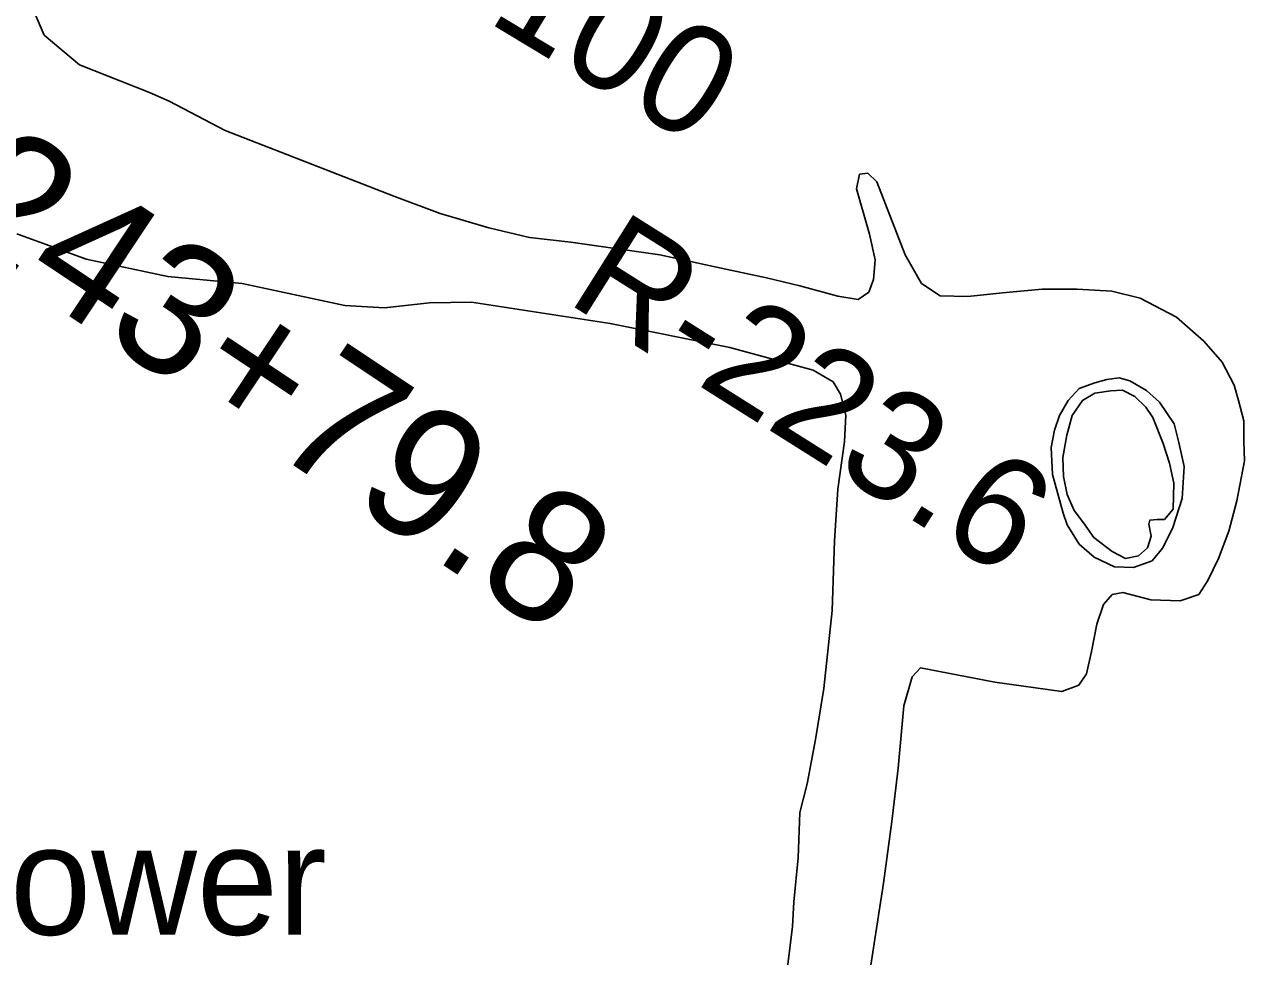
# Model space of a CAD drawing. Extents: x 3297735 to 3335592, y 670436 to 695807.
# Drawn here: x 3314883 to 3315810, y 680945 to 681653 of the extents above; entities that cross this region are included whole.
import ezdxf

# ---------------------------------------------------------------- set-up
doc = ezdxf.new("R2010")
doc.units = 0
for name, color, linetype in [('V-RIVR-RANG-IDEN', 7, 'Continuous'), ('V-ROAD-CNTR', 7, 'Continuous'), ('V-SITE-VEGE', 7, 'Continuous'), ('V-SURV-IDEN', 7, 'Continuous'), ('V-TOPO-SHOR', 7, 'Continuous'), ('V-TOPO-TOWR-IDEN', 7, 'Continuous')]:
    doc.layers.add(name, color=color, linetype=linetype)

msp = doc.modelspace()

# ---------------------------------------------------------------- linework, layer by layer
at = {"layer": 'V-ROAD-CNTR'}
msp.add_spline([(3315498.43, 682865.39), (3314901.76, 681854.36), (3314773.19, 681638.15), (3314602.7, 681364.43), (3314477.51, 681178.93), (3314300.96, 680916.57)], degree=3, dxfattribs=at)
at = {"layer": 'V-SITE-VEGE'}
for p, q in [((3314886.96, 681671.45), (3314898.55, 681644.92)), ((3314898.55, 681644.92), (3314925.36, 681622.43)), ((3314925.36, 681622.43), (3314978.41, 681601.34)), ((3314978.41, 681601.34), (3314993.35, 681594.81)), ((3314993.35, 681594.81), (3315035.83, 681572.45)), ((3315035.83, 681572.45), (3315163.91, 681522.62)), ((3315515.52, 681528.32), (3315517.78, 681539.3)), ((3315517.78, 681539.3), (3315524.04, 681540.14)), ((3315524.04, 681540.14), (3315530.75, 681533.54)), ((3315525.21, 681493.94), (3315515.52, 681528.32)), ((3315530.75, 681533.54), (3315552.37, 681478.11)), ((3315163.91, 681522.62), (3315199.26, 681509.6)), ((3315199.26, 681509.6), (3315236.17, 681498.56)), ((3315236.17, 681498.56), (3315267.16, 681491.38)), ((3314900.07, 681485.98), (3314877.68, 681494.01)), ((3315267.16, 681491.38), (3315298.52, 681487.73)), ((3315529.68, 681474.39), (3315525.21, 681493.94)), ((3314930.32, 681474.87), (3314900.07, 681485.98)), ((3315298.52, 681487.73), (3315365.96, 681478.11)), ((3314992.3, 681461.69), (3314930.32, 681474.87)), ((3315365.96, 681478.11), (3315412.65, 681467.93)), ((3315528.24, 681459.5), (3315529.68, 681474.39)), ((3315552.37, 681478.11), (3315564.69, 681456.29)), ((3315048.74, 681456.29), (3314992.3, 681461.69)), ((3315412.65, 681467.93), (3315447.17, 681460.78)), ((3315126.81, 681439.71), (3315048.74, 681456.29)), ((3315447.17, 681460.78), (3315472.28, 681454.72)), ((3315472.28, 681454.72), (3315501.33, 681446.74)), ((3315524.8, 681449.68), (3315528.24, 681459.5)), ((3315564.69, 681456.29), (3315578.87, 681447.01)), ((3315501.33, 681446.74), (3315516.62, 681444.13)), ((3315516.62, 681444.13), (3315524.8, 681449.68)), ((3315578.87, 681447.01), (3315600.02, 681446.4)), ((3315600.02, 681446.4), (3315626.23, 681449.36)), ((3315626.23, 681449.36), (3315656.36, 681451.96)), ((3315656.36, 681451.96), (3315682.99, 681452.19)), ((3315682.99, 681452.19), (3315709.24, 681450.45)), ((3315709.24, 681450.45), (3315730.82, 681445.15)), ((3315730.82, 681445.15), (3315758.36, 681430.89)), ((3315156.98, 681438.01), (3315126.81, 681439.71)), ((3315191.01, 681441.82), (3315156.98, 681438.01)), ((3315223.12, 681442.09), (3315191.01, 681441.82)), ((3315328.21, 681426.13), (3315223.12, 681442.09)), ((3315419.21, 681407.71), (3315328.21, 681426.13)), ((3315758.36, 681430.89), (3315779.26, 681412.66)), ((3315482.41, 681390.62), (3315419.21, 681407.71)), ((3315779.26, 681412.66), (3315793.1, 681396.72)), ((3315793.1, 681396.72), (3315802.26, 681379.18)), ((3315497.75, 681381.74), (3315482.41, 681390.62)), ((3315503.31, 681372.39), (3315497.75, 681381.74)), ((3315696.51, 681381.03), (3315684.41, 681376.62)), ((3315705.5, 681383.46), (3315696.51, 681381.03)), ((3315714.88, 681384.71), (3315705.5, 681383.46)), ((3315723.13, 681382.43), (3315714.88, 681384.71)), ((3315735.72, 681375.09), (3315723.13, 681382.43)), ((3315802.26, 681379.18), (3315805.49, 681367.46)), ((3315507.37, 681356.37), (3315503.31, 681372.39)), ((3315684.41, 681376.62), (3315676.25, 681367.54)), ((3315745.58, 681366.17), (3315735.72, 681375.09)), ((3315676.25, 681367.54), (3315669.7, 681356.13)), ((3315756.69, 681349.81), (3315745.58, 681366.17)), ((3315805.49, 681367.46), (3315809.53, 681352.22)), ((3315506.36, 681336.39), (3315507.37, 681356.37)), ((3315669.7, 681356.13), (3315665.87, 681345.14)), ((3315809.53, 681352.22), (3315809.66, 681336.95)), ((3315665.87, 681345.14), (3315663.24, 681331.8)), ((3315760.33, 681335.75), (3315756.69, 681349.81)), ((3315501.18, 681300.31), (3315506.36, 681336.39)), ((3315663.24, 681331.8), (3315664.2, 681311.44)), ((3315764.4, 681317.38), (3315760.33, 681335.75)), ((3315809.66, 681336.95), (3315810.18, 681321.68)), ((3315762.65, 681293.08), (3315764.4, 681317.38)), ((3315810.18, 681321.68), (3315804.17, 681291.47)), ((3315664.2, 681311.44), (3315672.28, 681282.14)), ((3315498.77, 681261.06), (3315501.18, 681300.31)), ((3315755.78, 681271.09), (3315762.65, 681293.08)), ((3315804.17, 681291.47), (3315798.1, 681268.32)), ((3315672.28, 681282.14), (3315675.48, 681273.16)), ((3315675.48, 681273.16), (3315684.62, 681258.36)), ((3315748.08, 681255.76), (3315755.78, 681271.09)), ((3315798.1, 681268.32), (3315790.44, 681247.5)), ((3315496.86, 681208.18), (3315498.77, 681261.06)), ((3315684.62, 681258.36), (3315696.05, 681248.66)), ((3315696.05, 681248.66), (3315711.39, 681241.35)), ((3315739.94, 681245.9), (3315748.08, 681255.76)), ((3315711.39, 681241.35), (3315725.88, 681240.69)), ((3315725.88, 681240.69), (3315739.94, 681245.9)), ((3315790.44, 681247.5), (3315782.36, 681230.98)), ((3315782.36, 681230.98), (3315775.4, 681220.35)), ((3315717.82, 681221.83), (3315709.61, 681220.19)), ((3315739.01, 681216.13), (3315717.82, 681221.83)), ((3315703.01, 681212.69), (3315698.05, 681197.77)), ((3315709.61, 681220.19), (3315703.01, 681212.69)), ((3315761.34, 681215.53), (3315739.01, 681216.13)), ((3315775.4, 681220.35), (3315761.34, 681215.53)), ((3315490.7, 681148.99), (3315496.86, 681208.18)), ((3315698.05, 681197.77), (3315693.92, 681176.98)), ((3315693.92, 681176.98), (3315690.14, 681160.11)), ((3315557.8, 681157.82), (3315551.33, 681135.84)), ((3315564.01, 681164.53), (3315557.8, 681157.82)), ((3315620.49, 681153.65), (3315564.01, 681164.53)), ((3315690.14, 681160.11), (3315684.34, 681151.45)), ((3315484.37, 681110.17), (3315490.7, 681148.99)), ((3315671.46, 681146.64), (3315620.49, 681153.65)), ((3315684.34, 681151.45), (3315671.46, 681146.64)), ((3315551.33, 681135.84), (3315547.02, 681088.42)), ((3315478, 681076.44), (3315484.37, 681110.17)), ((3315547.02, 681088.42), (3315542.27, 681048.04)), ((3315472.31, 681054.85), (3315478, 681076.44)), ((3315471.03, 681020.38), (3315472.31, 681054.85)), ((3315542.27, 681048.04), (3315536.01, 681001)), ((3315467.78, 680987.06), (3315471.03, 681020.38)), ((3315536.01, 681001), (3315521.89, 680910.81)), ((3315466.77, 680968.26), (3315467.78, 680987.06)), ((3315463.11, 680937.29), (3315466.77, 680968.26))]:
    msp.add_line(p, q, dxfattribs=at)
at = {"layer": 'V-TOPO-SHOR'}
msp.add_lwpolyline([(3315719.75, 681247.64), (3315709.52, 681253.04), (3315695.73, 681263.5), (3315687.8, 681274.79), (3315680.67, 681284.12), (3315675.48, 681296.22), (3315672.62, 681309.9), (3315672.11, 681324.39), (3315675.1, 681341.25), (3315679.28, 681356.17), (3315687.02, 681367.59), (3315696.37, 681373.15), (3315708.5, 681374.82), (3315717.5, 681375.29), (3315726.94, 681370.67), (3315735.23, 681362.51), (3315740.38, 681354.72), (3315748.38, 681334.82), (3315753.21, 681319.98), (3315756.47, 681304.73), (3315755.85, 681285.15), (3315749.26, 681277.26), (3315743.78, 681277.21), (3315738.3, 681276.78), (3315737.54, 681273.64), (3315739.18, 681264.64), (3315736.52, 681255.62), (3315729.52, 681249.68), (3315719.75, 681247.64)], dxfattribs=at)

# ---------------------------------------------------------------- texts
at = {"layer": 'V-RIVR-RANG-IDEN'}
for s, rotation, p in [('D-100', 328.91233, (3315133.25, 681716.44)), ('R-223.6', 327.78793, (3315293.69, 681443.03))]:
    msp.add_text(s, height=83, rotation=rotation, dxfattribs=at).set_placement(p)
at = {"layer": 'V-SURV-IDEN'}
msp.add_text('243+79.8', height=100, rotation=326.36083, dxfattribs=at).set_placement((3314816.99, 681498.45))
at = {"layer": 'V-TOPO-TOWR-IDEN'}
msp.add_text('Radio Tower', height=83, dxfattribs=at).set_placement((3314483.87, 680961.97))

doc.saveas('drawing.dxf')
